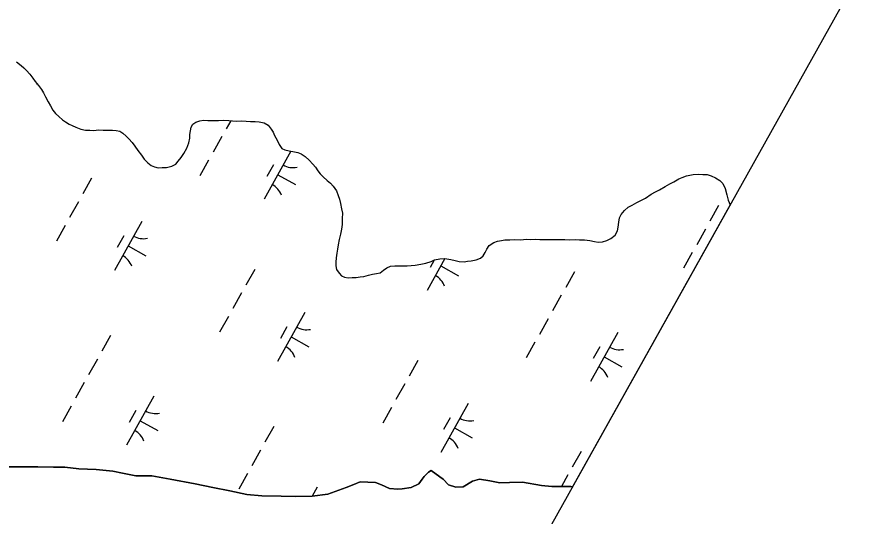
# Model space of a CAD drawing. Extents: x 3923531 to 3943530, y 207391 to 229799.
# Drawn here: x 3938074 to 3938825, y 216888 to 217333 of the extents above; entities that cross this region are included whole.
import ezdxf

# ---------------------------------------------------------------- set-up
doc = ezdxf.new("R2010")
doc.units = 0
for name, color, linetype in [('V-GRID-FRAM', 7, 'Continuous'), ('V-TOPO-SHOR', 7, 'Continuous'), ('V-WETL-SWMP', 7, 'Continuous')]:
    doc.layers.add(name, color=color, linetype=linetype)

msp = doc.modelspace()

# ---------------------------------------------------------------- linework, layer by layer
at = {"layer": 'V-GRID-FRAM'}
msp.add_lwpolyline([(3941569.42, 222286.79), (3934196.47, 209089.08), (3926890.07, 213186.24), (3934009.8, 226348.12), (3941569.42, 222286.79)], dxfattribs=at)
at = {"layer": 'V-TOPO-SHOR'}
for points in [[(3938073.56, 217292.92), (3938077.72, 217289.69), (3938080.09, 217287.67), (3938082.46, 217285.25), (3938085.42, 217282.03), (3938087.97, 217278.42), (3938089.93, 217275.6), (3938092.89, 217271.99), (3938095.64, 217268.37), (3938097.4, 217265.56), (3938099.36, 217261.75), (3938101.7, 217257.34), (3938103.66, 217253.93), (3938105.81, 217249.92), (3938108.18, 217246.91), (3938111.14, 217244.29), (3938114.5, 217241.46), (3938117.07, 217239.44), (3938120.24, 217237.61), (3938123.02, 217236.39), (3938126.39, 217234.96), (3938130.76, 217233.12), (3938134.74, 217232.08), (3938138.72, 217232.04), (3938142.31, 217232), (3938146.3, 217232.36), (3938150.49, 217232.11), (3938154.27, 217232.28), (3938158.86, 217232.03), (3938162.05, 217232), (3938165.43, 217231.16), (3938168.2, 217229.54), (3938171.16, 217226.92), (3938173.53, 217224.5), (3938176.29, 217221.28), (3938178.65, 217217.87), (3938181.4, 217214.05), (3938184.55, 217210.03), (3938187.1, 217206.42), (3938190.45, 217202.99), (3938193.22, 217200.77), (3938196.2, 217199.35)], [(3938196.2, 217199.35), (3938199.58, 217198.71), (3938203.17, 217198.88), (3938206.96, 217199.04), (3938211.56, 217200.18), (3938215.16, 217201.94), (3938217.38, 217204.51), (3938220.01, 217207.67), (3938222.44, 217211.24), (3938224.88, 217215.99), (3938226.72, 217220.96), (3938227.56, 217225.14), (3938227.8, 217228.33), (3938228.23, 217231.71), (3938228.86, 217234.69), (3938230.28, 217237.47), (3938233.1, 217239.43), (3938236.49, 217240.39), (3938239.89, 217240.96), (3938243.67, 217240.72), (3938247.26, 217240.88), (3938253.24, 217240.82), (3938257.83, 217240.97), (3938262.42, 217240.72), (3938265.6, 217240.49), (3938269.19, 217240.26), (3938273.98, 217240.61), (3938277.96, 217240.17), (3938281.54, 217239.93), (3938285.73, 217239.89), (3938289.31, 217239.45), (3938293.89, 217238.6), (3938297.26, 217236.58), (3938300.21, 217233.16), (3938301.78, 217230.35), (3938303.14, 217227.35), (3938305.29, 217223.14), (3938307.25, 217219.53), (3938309.6, 217215.92), (3938312.38, 217214.69), (3938315.96, 217213.86), (3938319.34, 217213.22), (3938323.92, 217212.18), (3938326.7, 217210.95), (3938330.26, 217208.72), (3938334.02, 217205.49), (3938337.17, 217201.87), (3938339.53, 217199.26), (3938341.69, 217195.85), (3938343.66, 217193.24), (3938346.42, 217190.61), (3938349.78, 217187.19), (3938352.74, 217184.97), (3938355.31, 217182.15), (3938358.25, 217178.13), (3938359.81, 217173.93), (3938360.97, 217170.73), (3938361.73, 217166.93), (3938362.68, 217162.14), (3938363.43, 217158.34), (3938363.38, 217153.36), (3938363.13, 217148.18), (3938362.69, 217143.99), (3938361.65, 217139.62), (3938360.6, 217134.85), (3938359.75, 217129.87), (3938359.11, 217126.09), (3938358.48, 217122.51), (3938357.83, 217118.33), (3938357.6, 217114.55), (3938357.56, 217111.35), (3938358.33, 217107.96), (3938360.68, 217104.74), (3938362.65, 217102.33), (3938365.43, 217101.11), (3938368.62, 217100.67), (3938372.01, 217101.04), (3938375.6, 217101), (3938379.19, 217101.36), (3938382.58, 217101.93), (3938386.58, 217102.88), (3938390.18, 217103.84), (3938393.78, 217104.6), (3938396.97, 217104.97), (3938399.98, 217107.33), (3938403, 217109.49), (3938406.4, 217111.05), (3938410.2, 217111.41), (3938413.98, 217111.37), (3938417.97, 217111.33), (3938421.16, 217111.3), (3938424.55, 217111.46), (3938428.14, 217112.02), (3938433.13, 217112.77), (3938437.73, 217113.71), (3938442.33, 217115.26), (3938445.54, 217116.62), (3938450.13, 217117.57), (3938454.72, 217117.73), (3938459.89, 217117.07), (3938463.67, 217116.04)], [(3938463.67, 217116.04), (3938467.25, 217115.2), (3938471.83, 217114.96), (3938474.83, 217115.32), (3938478.02, 217115.69), (3938482.42, 217116.64), (3938486.22, 217118.2), (3938488.63, 217120.17), (3938490.46, 217123.14), (3938491.88, 217126.11), (3938494.11, 217129.28), (3938498.33, 217132.23), (3938501.52, 217133.19), (3938505.12, 217133.75), (3938508.12, 217134.52), (3938512.5, 217134.47), (3938516.69, 217134.63), (3938522.27, 217134.57), (3938526.86, 217134.92), (3938530.85, 217134.88), (3938535.44, 217135.03), (3938539.22, 217134.79), (3938544.4, 217134.74), (3938547.99, 217134.7), (3938552.38, 217134.66), (3938555.76, 217134.62), (3938561.35, 217134.76), (3938565.33, 217134.52), (3938570.72, 217134.67), (3938574.5, 217134.43), (3938578.89, 217134.58), (3938583.67, 217133.93), (3938587.84, 217132.9), (3938591.03, 217132.46), (3938594.82, 217132.82), (3938598.82, 217133.78), (3938602.42, 217135.54), (3938606.24, 217138.68), (3938608.28, 217142.45), (3938608.91, 217145.63), (3938609.35, 217150.21), (3938609.99, 217154.19), (3938611.42, 217157.17), (3938614.45, 217160.73), (3938617.87, 217163.48), (3938621.47, 217165.24), (3938625.48, 217167.59), (3938629.49, 217169.74), (3938633.1, 217171.7), (3938638.32, 217175.23), (3938642.13, 217177.19), (3938645.74, 217179.14), (3938650.55, 217181.88), (3938654.96, 217184.23), (3938658.37, 217185.99), (3938662.98, 217188.73), (3938665.79, 217189.9), (3938669.79, 217191.45), (3938675.58, 217192.79), (3938679.97, 217192.94), (3938684.15, 217192.7), (3938687.94, 217192.66), (3938691.72, 217191.43), (3938695.48, 217189.59), (3938699.45, 217187.36), (3938702.01, 217184.74), (3938704.16, 217180.13), (3938705.5, 217174.54), (3938706.84, 217169.94), (3938708.47, 217165.64)], [(3938064.65, 216932.18), (3938077.61, 216932.24), (3938092.56, 216932.08), (3938106.51, 216931.94), (3938116.48, 216931.84), (3938129.02, 216930.31), (3938144.36, 216929.76), (3938159.3, 216928.4), (3938167.85, 216926.52), (3938179.79, 216924.21), (3938193.75, 216924.06), (3938210.27, 216921.3), (3938232.55, 216917.08), (3938248.06, 216913.93), (3938263.19, 216910.98), (3938278.3, 216907.64), (3938291.85, 216906.5), (3938308.99, 216906.12), (3938321.54, 216905.79), (3938336.5, 216906.04), (3938350.47, 216907.89), (3938366.88, 216913.7), (3938373.69, 216916.62), (3938379.29, 216918.75), (3938386.07, 216918.68), (3938393.04, 216918.21), (3938398.4, 216916.16), (3938405.35, 216912.9), (3938412.72, 216912.42), (3938416.71, 216912.58), (3938424.69, 216913.89), (3938431.51, 216917.21), (3938434.34, 216921.17), (3938436.16, 216923.74), (3938439.99, 216927.49), (3938442.6, 216929.06), (3938450.11, 216923.4), (3938453.08, 216921.18), (3938458.01, 216916.14), (3938464.37, 216914.08), (3938470.95, 216914.41), (3938479.18, 216919.51), (3938485.58, 216921.24), (3938494.73, 216919.75), (3938503.68, 216917.86), (3938512.26, 216918.17), (3938523.62, 216918.65), (3938540.54, 216915.69), (3938549.7, 216914.79), (3938558.47, 216914.7), (3938566.64, 216914.62), (3938568.13, 216914.42)]]:
    msp.add_lwpolyline(points, dxfattribs=at)
at = {"layer": 'V-WETL-SWMP'}
for p, q in [((3938073.56, 217292.92), (3938077.72, 217289.69)), ((3938077.72, 217289.69), (3938080.09, 217287.67)), ((3938080.09, 217287.67), (3938082.46, 217285.25)), ((3938082.46, 217285.25), (3938085.41, 217282.03)), ((3938085.41, 217282.03), (3938087.97, 217278.42)), ((3938087.97, 217278.42), (3938089.93, 217275.6)), ((3938089.93, 217275.6), (3938092.89, 217271.99)), ((3938091.81, 217273.31), (3938091.42, 217272.62)), ((3938092.89, 217271.99), (3938095.64, 217268.37)), ((3938095.64, 217268.37), (3938097.4, 217265.56)), ((3938097.4, 217265.56), (3938099.36, 217261.75)), ((3938099.36, 217261.75), (3938101.71, 217257.34)), ((3938101.71, 217257.34), (3938103.66, 217253.93)), ((3938103.66, 217253.93), (3938105.81, 217249.92)), ((3938105.81, 217249.92), (3938108.18, 217246.91)), ((3938108.18, 217246.91), (3938111.14, 217244.29)), ((3938111.14, 217244.29), (3938114.5, 217241.46)), ((3938114.5, 217241.46), (3938117.07, 217239.44)), ((3938236.49, 217240.4), (3938239.89, 217240.96)), ((3938239.89, 217240.96), (3938243.67, 217240.72)), ((3938243.67, 217240.72), (3938247.26, 217240.88)), ((3938247.26, 217240.88), (3938253.24, 217240.82)), ((3938253.24, 217240.82), (3938257.83, 217240.97)), ((3938257.83, 217240.97), (3938262.41, 217240.73)), ((3938117.07, 217239.44), (3938120.24, 217237.61)), ((3938120.24, 217237.61), (3938123.02, 217236.39)), ((3938123.02, 217236.39), (3938126.39, 217234.96)), ((3938126.39, 217234.96), (3938130.76, 217233.12)), ((3938228.23, 217231.71), (3938228.86, 217234.69)), ((3938228.86, 217234.69), (3938230.28, 217237.47)), ((3938230.28, 217237.47), (3938233.1, 217239.43)), ((3938233.1, 217239.43), (3938236.49, 217240.4)), ((3938264.07, 217240.6), (3938260.04, 217233.4)), ((3938262.41, 217240.73), (3938265.6, 217240.49)), ((3938265.6, 217240.49), (3938269.19, 217240.26)), ((3938269.19, 217240.26), (3938273.98, 217240.61)), ((3938273.98, 217240.61), (3938277.96, 217240.17)), ((3938277.96, 217240.17), (3938281.54, 217239.93)), ((3938281.54, 217239.93), (3938285.73, 217239.89)), ((3938285.73, 217239.89), (3938289.31, 217239.45)), ((3938289.31, 217239.45), (3938293.89, 217238.61)), ((3938293.89, 217238.61), (3938297.26, 217236.58)), ((3938297.26, 217236.58), (3938300.21, 217233.16)), ((3938130.76, 217233.12), (3938134.74, 217232.08)), ((3938134.74, 217232.08), (3938138.72, 217232.04)), ((3938138.72, 217232.04), (3938142.31, 217232)), ((3938142.31, 217232), (3938146.3, 217232.36)), ((3938146.3, 217232.36), (3938150.49, 217232.11)), ((3938150.49, 217232.11), (3938154.27, 217232.28)), ((3938154.27, 217232.28), (3938158.86, 217232.03)), ((3938158.86, 217232.03), (3938162.05, 217232)), ((3938162.05, 217232), (3938165.43, 217231.16)), ((3938165.43, 217231.16), (3938168.2, 217229.54)), ((3938168.2, 217229.54), (3938171.17, 217226.92)), ((3938171.17, 217226.92), (3938173.53, 217224.5)), ((3938227.56, 217225.14), (3938227.8, 217228.33)), ((3938227.8, 217228.33), (3938228.23, 217231.71)), ((3938256.14, 217226.41), (3938248.34, 217212.45)), ((3938300.21, 217233.16), (3938301.78, 217230.35)), ((3938301.78, 217230.35), (3938303.14, 217227.35)), ((3938303.14, 217227.35), (3938305.29, 217223.14)), ((3938173.53, 217224.5), (3938176.29, 217221.28)), ((3938176.29, 217221.28), (3938178.65, 217217.87)), ((3938224.88, 217215.99), (3938226.72, 217220.96)), ((3938226.72, 217220.96), (3938227.56, 217225.14)), ((3938305.29, 217223.14), (3938307.25, 217219.53)), ((3938307.25, 217219.53), (3938309.6, 217215.92)), ((3938178.65, 217217.87), (3938181.4, 217214.05)), ((3938181.4, 217214.05), (3938184.55, 217210.03)), ((3938220.01, 217207.67), (3938222.44, 217211.24)), ((3938222.44, 217211.24), (3938224.88, 217215.99)), ((3938317.71, 217213.53), (3938293.72, 217170.57)), ((3938309.6, 217215.92), (3938312.38, 217214.69)), ((3938312.38, 217214.69), (3938315.96, 217213.86)), ((3938315.96, 217213.86), (3938319.34, 217213.22)), ((3938319.34, 217213.22), (3938323.92, 217212.18)), ((3938323.92, 217212.18), (3938326.7, 217210.95)), ((3938326.7, 217210.95), (3938330.26, 217208.72)), ((3938184.55, 217210.03), (3938187.1, 217206.42)), ((3938187.1, 217206.42), (3938190.45, 217202.99)), ((3938215.16, 217201.94), (3938217.38, 217204.51)), ((3938217.38, 217204.51), (3938220.01, 217207.67)), ((3938244.44, 217205.46), (3938236.63, 217191.49)), ((3938330.26, 217208.72), (3938334.02, 217205.5)), ((3938334.02, 217205.5), (3938337.17, 217201.87)), ((3938190.45, 217202.99), (3938193.22, 217200.77)), ((3938193.22, 217200.77), (3938196.2, 217199.35)), ((3938196.2, 217199.35), (3938199.58, 217198.71)), ((3938199.58, 217198.71), (3938203.17, 217198.88)), ((3938203.17, 217198.88), (3938206.96, 217199.04)), ((3938206.96, 217199.04), (3938211.56, 217200.18)), ((3938211.56, 217200.18), (3938215.16, 217201.94)), ((3938302.1, 217201.4), (3938296.25, 217190.93)), ((3938337.17, 217201.87), (3938339.53, 217199.26)), ((3938339.53, 217199.26), (3938341.69, 217195.85)), ((3938341.69, 217195.85), (3938343.66, 217193.24)), ((3938140.22, 217189.28), (3938132.42, 217175.31)), ((3938305.91, 217192.4), (3938321.62, 217183.62)), ((3938343.66, 217193.24), (3938346.42, 217190.61)), ((3938346.42, 217190.61), (3938349.78, 217187.19)), ((3938658.37, 217185.99), (3938662.98, 217188.73)), ((3938662.98, 217188.73), (3938665.78, 217189.9)), ((3938665.78, 217189.9), (3938669.79, 217191.45)), ((3938669.79, 217191.45), (3938675.58, 217192.79)), ((3938675.58, 217192.79), (3938679.97, 217192.94)), ((3938679.97, 217192.94), (3938684.15, 217192.7)), ((3938684.15, 217192.7), (3938687.94, 217192.66)), ((3938687.94, 217192.66), (3938691.72, 217191.43)), ((3938691.72, 217191.43), (3938695.48, 217189.59)), ((3938695.48, 217189.59), (3938699.45, 217187.36)), ((3938349.78, 217187.19), (3938352.74, 217184.97)), ((3938352.74, 217184.97), (3938355.31, 217182.15)), ((3938355.31, 217182.15), (3938358.25, 217178.13)), ((3938645.74, 217179.14), (3938650.55, 217181.88)), ((3938650.55, 217181.88), (3938654.96, 217184.23)), ((3938654.96, 217184.23), (3938658.37, 217185.99)), ((3938699.45, 217187.36), (3938702.01, 217184.74)), ((3938702.01, 217184.74), (3938704.16, 217180.13)), ((3938358.25, 217178.13), (3938359.81, 217173.93)), ((3938359.81, 217173.93), (3938360.97, 217170.73)), ((3938633.1, 217171.7), (3938638.32, 217175.23)), ((3938638.32, 217175.23), (3938642.13, 217177.19)), ((3938642.13, 217177.19), (3938645.74, 217179.14)), ((3938704.16, 217180.13), (3938705.5, 217174.54)), ((3938705.5, 217174.54), (3938706.84, 217169.94)), ((3938128.52, 217168.33), (3938120.71, 217154.36)), ((3938360.97, 217170.73), (3938361.73, 217166.93)), ((3938361.73, 217166.93), (3938362.67, 217162.14)), ((3938708.47, 217165.64), (3938568.13, 216914.42)), ((3938621.47, 217165.24), (3938625.48, 217167.59)), ((3938625.48, 217167.59), (3938629.49, 217169.74)), ((3938629.49, 217169.74), (3938633.1, 217171.7)), ((3938706.84, 217169.94), (3938708.47, 217165.64)), ((3938362.67, 217162.14), (3938363.43, 217158.34)), ((3938363.43, 217158.34), (3938363.38, 217153.36)), ((3938611.42, 217157.17), (3938614.45, 217160.73)), ((3938614.45, 217160.73), (3938617.87, 217163.48)), ((3938617.87, 217163.48), (3938621.47, 217165.24)), ((3938698.26, 217164.99), (3938690.45, 217151.02)), ((3938184.9, 217150.91), (3938160.51, 217107.26)), ((3938363.38, 217153.36), (3938363.13, 217148.18)), ((3938609.35, 217150.21), (3938609.99, 217154.2)), ((3938609.99, 217154.2), (3938611.42, 217157.17)), ((3938116.81, 217147.37), (3938109.01, 217133.41)), ((3938362.69, 217144), (3938361.64, 217139.62)), ((3938363.13, 217148.18), (3938362.69, 217144)), ((3938608.28, 217142.45), (3938608.91, 217145.63)), ((3938608.91, 217145.63), (3938609.35, 217150.21)), ((3938686.55, 217144.04), (3938678.75, 217130.07)), ((3938168.9, 217138.09), (3938163.05, 217127.61)), ((3938361.64, 217139.62), (3938360.6, 217134.85)), ((3938602.42, 217135.53), (3938606.24, 217138.68)), ((3938606.24, 217138.68), (3938608.28, 217142.45)), ((3938172.71, 217129.09), (3938188.42, 217120.31)), ((3938359.75, 217129.87), (3938359.11, 217126.09)), ((3938360.6, 217134.85), (3938359.75, 217129.87)), ((3938491.88, 217126.11), (3938494.11, 217129.28)), ((3938494.11, 217129.28), (3938498.33, 217132.23)), ((3938498.33, 217132.23), (3938501.52, 217133.19)), ((3938501.52, 217133.19), (3938505.12, 217133.75)), ((3938505.12, 217133.75), (3938508.12, 217134.52)), ((3938508.12, 217134.52), (3938512.5, 217134.47)), ((3938512.5, 217134.47), (3938516.69, 217134.63)), ((3938516.69, 217134.63), (3938522.27, 217134.57)), ((3938522.27, 217134.57), (3938526.86, 217134.92)), ((3938526.86, 217134.92), (3938530.85, 217134.88)), ((3938530.85, 217134.88), (3938535.44, 217135.03)), ((3938535.44, 217135.03), (3938539.22, 217134.79)), ((3938539.22, 217134.79), (3938544.4, 217134.74)), ((3938544.4, 217134.74), (3938547.99, 217134.7)), ((3938547.99, 217134.7), (3938552.38, 217134.66)), ((3938552.38, 217134.66), (3938555.77, 217134.62)), ((3938555.77, 217134.62), (3938561.35, 217134.76)), ((3938561.35, 217134.76), (3938565.33, 217134.52)), ((3938565.33, 217134.52), (3938570.72, 217134.67)), ((3938570.72, 217134.67), (3938574.5, 217134.43)), ((3938574.5, 217134.43), (3938578.89, 217134.58)), ((3938578.89, 217134.58), (3938583.67, 217133.93)), ((3938583.67, 217133.93), (3938587.84, 217132.89)), ((3938587.84, 217132.89), (3938591.03, 217132.46)), ((3938591.03, 217132.46), (3938594.82, 217132.82)), ((3938594.82, 217132.82), (3938598.82, 217133.78)), ((3938598.82, 217133.78), (3938602.42, 217135.53)), ((3938358.48, 217122.51), (3938357.83, 217118.33)), ((3938359.11, 217126.09), (3938358.48, 217122.51)), ((3938488.63, 217120.17), (3938490.46, 217123.14)), ((3938490.46, 217123.14), (3938491.88, 217126.11)), ((3938674.85, 217123.09), (3938667.04, 217109.12)), ((3938357.6, 217114.54), (3938357.56, 217111.36)), ((3938357.83, 217118.33), (3938357.6, 217114.54)), ((3938433.13, 217112.77), (3938437.73, 217113.71)), ((3938437.73, 217113.71), (3938442.33, 217115.26)), ((3938454.72, 217117.72), (3938438.93, 217089.45)), ((3938445.19, 217116.48), (3938441.46, 217109.8)), ((3938442.33, 217115.26), (3938445.53, 217116.62)), ((3938445.53, 217116.62), (3938450.13, 217117.57)), ((3938450.13, 217117.57), (3938454.72, 217117.73)), ((3938454.72, 217117.73), (3938459.89, 217117.07)), ((3938459.89, 217117.07), (3938463.67, 217116.04)), ((3938463.67, 217116.04), (3938467.25, 217115.2)), ((3938467.25, 217115.2), (3938471.83, 217114.96)), ((3938471.83, 217114.96), (3938474.83, 217115.32)), ((3938474.83, 217115.32), (3938478.02, 217115.69)), ((3938478.02, 217115.69), (3938482.42, 217116.64)), ((3938482.42, 217116.64), (3938486.22, 217118.2)), ((3938486.22, 217118.2), (3938488.63, 217120.17)), ((3938285.44, 217108.15), (3938277.63, 217094.19)), ((3938357.56, 217111.36), (3938358.33, 217107.96)), ((3938358.33, 217107.96), (3938360.68, 217104.74)), ((3938396.97, 217104.97), (3938399.98, 217107.33)), ((3938399.98, 217107.33), (3938403, 217109.49)), ((3938403, 217109.49), (3938406.4, 217111.05)), ((3938406.4, 217111.05), (3938410.19, 217111.41)), ((3938410.19, 217111.41), (3938413.98, 217111.37)), ((3938413.98, 217111.37), (3938417.97, 217111.33)), ((3938417.97, 217111.33), (3938421.16, 217111.29)), ((3938421.16, 217111.29), (3938424.55, 217111.46)), ((3938424.55, 217111.46), (3938428.14, 217112.02)), ((3938428.14, 217112.02), (3938433.13, 217112.77)), ((3938451.12, 217111.28), (3938466.84, 217102.5)), ((3938569.98, 217106.07), (3938562.18, 217092.1)), ((3938360.68, 217104.74), (3938362.65, 217102.33)), ((3938362.65, 217102.33), (3938365.43, 217101.11)), ((3938365.43, 217101.11), (3938368.62, 217100.67)), ((3938368.62, 217100.67), (3938372.01, 217101.04)), ((3938372.01, 217101.04), (3938375.6, 217101)), ((3938375.6, 217101), (3938379.19, 217101.36)), ((3938379.19, 217101.36), (3938382.58, 217101.93)), ((3938382.58, 217101.93), (3938386.58, 217102.88)), ((3938386.58, 217102.88), (3938390.18, 217103.84)), ((3938390.18, 217103.84), (3938393.78, 217104.6)), ((3938393.78, 217104.6), (3938396.97, 217104.97)), ((3938273.73, 217087.2), (3938265.93, 217073.23)), ((3938558.27, 217085.12), (3938550.47, 217071.15)), ((3938330.11, 217069.79), (3938305.73, 217026.14)), ((3938262.03, 217066.25), (3938254.22, 217052.28)), ((3938546.57, 217064.16), (3938538.77, 217050.2)), ((3938314.11, 217056.96), (3938308.26, 217046.49)), ((3938157.16, 217049.23), (3938149.36, 217035.27)), ((3938317.92, 217047.96), (3938333.64, 217039.18)), ((3938608.53, 217051.98), (3938584.14, 217008.33)), ((3938534.86, 217043.21), (3938527.06, 217029.24)), ((3938592.53, 217039.15), (3938586.67, 217028.68)), ((3938145.45, 217028.28), (3938137.65, 217014.31)), ((3938430.65, 217027.03), (3938422.85, 217013.06)), ((3938596.34, 217030.15), (3938612.05, 217021.37)), ((3938133.75, 217007.33), (3938125.95, 216993.36)), ((3938418.94, 217006.08), (3938411.14, 216992.11)), ((3938195.71, 216995.14), (3938171.32, 216951.49)), ((3938122.04, 216986.38), (3938114.24, 216972.41)), ((3938475.33, 216988.66), (3938450.94, 216945.01)), ((3938179.71, 216982.32), (3938173.85, 216971.84)), ((3938407.24, 216985.13), (3938399.44, 216971.16)), ((3938183.52, 216973.32), (3938199.23, 216964.54)), ((3938459.33, 216975.84), (3938453.47, 216965.36)), ((3938302.37, 216968.11), (3938294.57, 216954.14)), ((3938463.14, 216966.84), (3938478.85, 216958.06)), ((3938290.67, 216947.16), (3938282.86, 216933.19)), ((3938575.86, 216945.91), (3938568.06, 216931.94)), ((3938077.61, 216932.24), (3938064.65, 216932.18)), ((3938092.56, 216932.09), (3938077.61, 216932.24)), ((3938106.51, 216931.94), (3938092.56, 216932.09)), ((3938116.48, 216931.84), (3938106.51, 216931.94)), ((3938129.02, 216930.31), (3938116.48, 216931.84)), ((3938144.37, 216929.76), (3938129.02, 216930.31)), ((3938159.3, 216928.4), (3938144.37, 216929.76)), ((3938167.85, 216926.52), (3938159.3, 216928.4)), ((3938179.79, 216924.21), (3938167.85, 216926.52)), ((3938278.96, 216926.2), (3938271.16, 216912.24)), ((3938439.99, 216927.49), (3938436.16, 216923.74)), ((3938442.6, 216929.06), (3938439.99, 216927.49)), ((3938450.11, 216923.4), (3938442.6, 216929.06)), ((3938193.75, 216924.06), (3938179.79, 216924.21)), ((3938210.26, 216921.3), (3938193.75, 216924.06)), ((3938232.55, 216917.08), (3938210.26, 216921.3)), ((3938379.29, 216918.75), (3938373.69, 216916.62)), ((3938386.07, 216918.68), (3938379.29, 216918.75)), ((3938393.04, 216918.21), (3938386.07, 216918.68)), ((3938398.4, 216916.16), (3938393.04, 216918.21)), ((3938434.34, 216921.17), (3938431.51, 216917.21)), ((3938436.16, 216923.74), (3938434.34, 216921.17)), ((3938453.08, 216921.18), (3938450.11, 216923.4)), ((3938458.01, 216916.14), (3938453.08, 216921.18)), ((3938479.18, 216919.51), (3938470.95, 216914.41)), ((3938485.58, 216921.24), (3938479.18, 216919.51)), ((3938494.73, 216919.75), (3938485.58, 216921.24)), ((3938503.68, 216917.86), (3938494.73, 216919.75)), ((3938512.26, 216918.17), (3938503.68, 216917.86)), ((3938523.62, 216918.65), (3938512.26, 216918.17)), ((3938540.54, 216915.69), (3938523.62, 216918.65)), ((3938564.16, 216924.95), (3938558.43, 216914.7)), ((3938248.06, 216913.93), (3938232.55, 216917.08)), ((3938263.19, 216910.98), (3938248.06, 216913.93)), ((3938278.3, 216907.64), (3938263.19, 216910.98)), ((3938340.92, 216914.02), (3938336.46, 216906.04)), ((3938366.88, 216913.7), (3938350.47, 216907.89)), ((3938373.69, 216916.62), (3938366.88, 216913.7)), ((3938405.35, 216912.9), (3938398.4, 216916.16)), ((3938412.72, 216912.42), (3938405.35, 216912.9)), ((3938416.71, 216912.58), (3938412.72, 216912.42)), ((3938424.7, 216913.9), (3938416.71, 216912.58)), ((3938431.51, 216917.21), (3938424.7, 216913.9)), ((3938464.37, 216914.08), (3938458.01, 216916.14)), ((3938470.95, 216914.41), (3938464.37, 216914.08)), ((3938549.7, 216914.79), (3938540.54, 216915.69)), ((3938558.47, 216914.7), (3938549.7, 216914.79)), ((3938566.64, 216914.62), (3938558.47, 216914.7)), ((3938568.13, 216914.42), (3938566.64, 216914.62)), ((3938291.85, 216906.5), (3938278.3, 216907.64)), ((3938308.99, 216906.12), (3938291.85, 216906.5)), ((3938321.54, 216905.79), (3938308.99, 216906.12)), ((3938336.5, 216906.04), (3938321.54, 216905.79)), ((3938350.47, 216907.89), (3938336.5, 216906.04))]:
    msp.add_line(p, q, dxfattribs=at)
for centre, start, end in [((3938319.59, 217216.4), 240.03808, 281.58174), ((3938292.64, 217168.17), 20.03808, 61.58174), ((3938186.39, 217153.08), 240.03808, 281.58174), ((3938159.44, 217104.86), 20.03808, 61.58174), ((3938437.86, 217087.05), 20.03808, 61.58174), ((3938331.6, 217071.96), 240.03808, 281.58174), ((3938304.66, 217023.73), 20.03808, 61.58174), ((3938610.01, 217054.15), 240.03808, 281.58174), ((3938583.07, 217005.92), 20.03808, 61.58174), ((3938197.19, 216997.31), 240.03808, 281.58174), ((3938476.81, 216990.84), 240.03808, 281.58174), ((3938170.25, 216949.09), 20.03808, 61.58174), ((3938449.87, 216942.61), 20.03808, 61.58174)]:
    msp.add_arc(centre, 17.62, start, end, dxfattribs=at)

doc.saveas('drawing.dxf')
